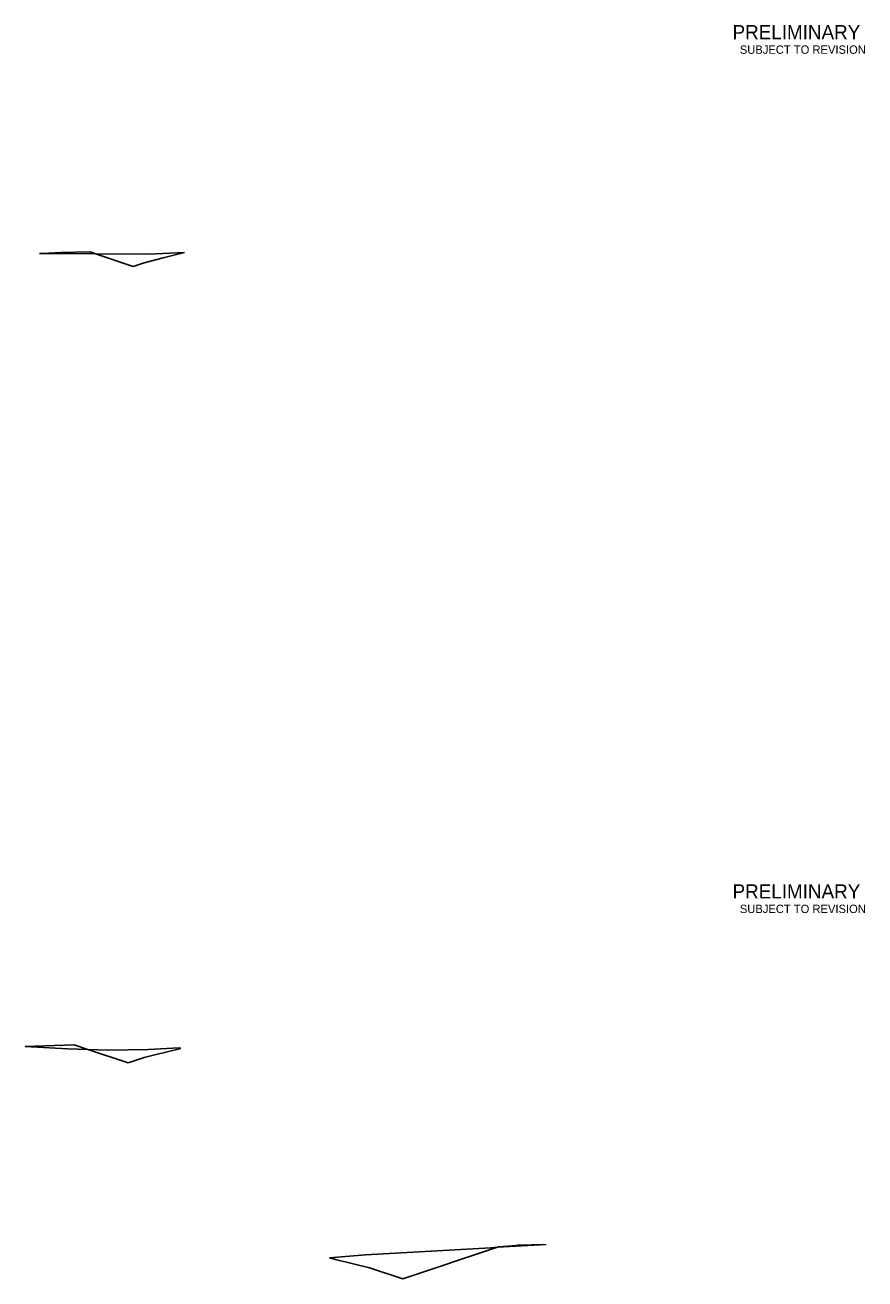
# Model space of a CAD drawing. Extents: x 1376273 to 1384221, y 378927 to 384592.
# Drawn here: x 1381667 to 1381875.5, y 381059.8 to 381371.1 of the extents above; entities that cross this region are included whole.
import ezdxf

# ---------------------------------------------------------------- set-up
doc = ezdxf.new("R2010")
doc.units = 0
doc.layers.add('R_Border Prem', color=7, linetype='Continuous')
doc.layers.add('T_Notes', color=7, linetype='Continuous')

msp = doc.modelspace()

# ---------------------------------------------------------------- linework, layer by layer
at = {"layer": 'T_Notes'}
for p, q in [((1381670.58, 381314.42), (1381684.45, 381314.34)), ((1381684.45, 381314.34), (1381683.09, 381314.8)), ((1381697.53, 381314.27), (1381684.45, 381314.34)), ((1381684.45, 381314.34), (1381693.81, 381311.23)), ((1381706.53, 381314.63), (1381697.53, 381314.27)), ((1381679.12, 381117.94), (1381666.96, 381117.53)), ((1381666.96, 381117.53), (1381677.55, 381116.96)), ((1381677.55, 381116.96), (1381682.58, 381116.79)), ((1381682.58, 381116.79), (1381679.12, 381117.94)), ((1381687.54, 381116.62), (1381682.58, 381116.79)), ((1381682.58, 381116.79), (1381692.57, 381113.46)), ((1381697.54, 381116.75), (1381687.54, 381116.62)), ((1381705.26, 381117.21), (1381697.54, 381116.75)), ((1381705.68, 381117.07), (1381705.26, 381117.21)), ((1381784.31, 381067.67), (1381796.36, 381068.37)), ((1381784.53, 381067.75), (1381784.31, 381067.67)), ((1381751.5, 381065.78), (1381742.53, 381065.06))]:
    msp.add_line(p, q, dxfattribs=at)
for points in [[(1381683.09, 381314.8), (1381675.86, 381314.68), (1381671.23, 381314.45), (1381670.58, 381314.42)], [(1381693.81, 381311.23), (1381696.53, 381312.13), (1381701.28, 381313.32), (1381706.53, 381314.63)], [(1381692.57, 381113.46), (1381696.53, 381114.78), (1381698.84, 381115.36), (1381705.68, 381117.07)], [(1381748.78, 381063.5), (1381752.53, 381062.56), (1381760.75, 381059.82), (1381784.31, 381067.67)], [(1381784.31, 381067.67), (1381782.6, 381067.57), (1381751.5, 381065.78)], [(1381796.36, 381068.37), (1381789.34, 381068.17), (1381789.07, 381068.16), (1381784.53, 381067.75)], [(1381742.53, 381065.06), (1381744.07, 381064.68), (1381744.09, 381064.67), (1381748.78, 381063.5)]]:
    msp.add_lwpolyline(points, dxfattribs=at)

# ---------------------------------------------------------------- texts
at = {"layer": 'R_Border Prem'}
for s, height, p in [('PRELIMINARY', 3.5, (1381842.66, 381367.63)), ('DWB', 0.01, (1381843.4, 381369.48)), ('SUBJECT TO REVISION', 2.0751, (1381844.47, 381364)), ('PRELIMINARY', 3.5, (1381842.66, 381154.29)), ('DWB', 0.01, (1381843.4, 381156.14)), ('SUBJECT TO REVISION', 2.0751, (1381844.47, 381150.66))]:
    msp.add_text(s, height=height, rotation=360, dxfattribs=at).set_placement(p)

doc.saveas('drawing.dxf')
